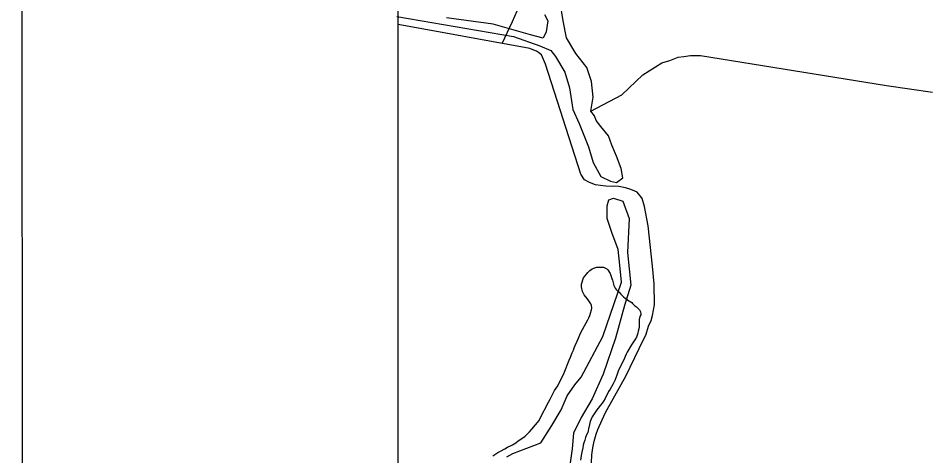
# Model space of a CAD drawing. Extents: x 3279314 to 3317160, y 734079 to 759431.
# Drawn here: x 3282648 to 3284597, y 742346 to 743278 of the extents above; entities that cross this region are included whole.
import ezdxf

# ---------------------------------------------------------------- set-up
doc = ezdxf.new("R2010")
doc.units = 0
for name, color, linetype in [('V-ANNO-SYMB', 7, 'Continuous'), ('V-DTCH-CNTR', 7, 'Continuous'), ('V-GRID-FRAM', 7, 'Continuous'), ('V-SITE-VEGE', 7, 'Continuous'), ('V-TOPO-SHOR', 7, 'Continuous')]:
    doc.layers.add(name, color=color, linetype=linetype)

msp = doc.modelspace()

# ---------------------------------------------------------------- linework, layer by layer
at = {"layer": 'V-ANNO-SYMB'}
msp.add_lwpolyline([(3282659.5, 735288.8), (3315742.7, 735305.7), (3315731, 758222.2), (3282647.8, 758205.4), (3282659.5, 735288.8)], dxfattribs=at)
at = {"layer": 'V-DTCH-CNTR'}
for points in [[(3283678.4, 743224.2), (3283700.5, 743271.3), (3283710.5, 743293.9)], [(3283868.4, 742331.4), (3283869.2, 742348.3), (3283871.6, 742363.2), (3283874.4, 742377.4), (3283878.4, 742392.4), (3283882.4, 742402.2), (3283897.9, 742437.2), (3283902.2, 742444.7), (3283918.1, 742474.1), (3283941.4, 742515.8), (3283970.4, 742574.4), (3283984.7, 742605.4), (3283990.2, 742622.4), (3283995.4, 742634.6), (3283998.2, 742644.8), (3284002.6, 742668), (3284001.9, 742712.5), (3283998.5, 742750.3), (3283989, 742835.8), (3283981.6, 742877.2), (3283976.2, 742894.5), (3283975, 742896.1), (3283965.6, 742907.5), (3283961.2, 742909.5), (3283952.6, 742913.5), (3283941.2, 742916.7), (3283926.6, 742919.9), (3283918, 742920.3), (3283912.8, 742919.9), (3283899.1, 742920.4), (3283888, 742921.6), (3283877.4, 742923.6), (3283864, 742928), (3283853.4, 742933.9), (3283845.6, 742946.1), (3283770.8, 743180.3), (3283761.8, 743200), (3283755.9, 743204.8), (3283751.6, 743207.9), (3283746, 743209.9), (3283737.4, 743213.5), (3283456.7, 743264.6)]]:
    msp.add_lwpolyline(points, dxfattribs=at)
at = {"layer": 'V-GRID-FRAM'}
msp.add_lwpolyline([(3283455.7, 757641.4), (3314923.7, 757657.4), (3314940.9, 739471.9), (3283457, 739455.9), (3283455.7, 757641.4)], dxfattribs=at)
at = {"layer": 'V-SITE-VEGE'}
for p, q in [((3283851.8, 742725.1), (3283860.7, 742736.6)), ((3283860.7, 742736.6), (3283865.1, 742741)), ((3283865.1, 742741), (3283869.8, 742744.4)), ((3283869.8, 742744.4), (3283873.2, 742745.7)), ((3283873.2, 742745.7), (3283879.7, 742747.7)), ((3283879.7, 742747.7), (3283885.1, 742748)), ((3283885.1, 742748), (3283890.8, 742748)), ((3283890.8, 742748), (3283894.2, 742747.7)), ((3283894.2, 742747.7), (3283898.6, 742745.6)), ((3283898.6, 742745.6), (3283901.3, 742744.6)), ((3283901.3, 742744.6), (3283903.7, 742742.2)), ((3283903.7, 742742.2), (3283905, 742739.8)), ((3283905, 742739.8), (3283907.1, 742736.8)), ((3283907.1, 742736.8), (3283908.4, 742734.1)), ((3283908.4, 742734.1), (3283910.7, 742728.3)), ((3283847.1, 742711.9), (3283851.8, 742725.1)), ((3283910.7, 742728.3), (3283911.7, 742723.6)), ((3283911.7, 742723.6), (3283913.1, 742720.2)), ((3283913.1, 742720.2), (3283916.4, 742708.7)), ((3283847, 742706.2), (3283847.1, 742711.9)), ((3283849.4, 742696), (3283847, 742706.2)), ((3283852.7, 742689.2), (3283849.4, 742696)), ((3283916.4, 742708.7), (3283918.8, 742703.2)), ((3283918.8, 742703.2), (3283921.1, 742700.5)), ((3283921.1, 742700.5), (3283924.5, 742697.1)), ((3283924.5, 742697.1), (3283927.6, 742694.8)), ((3283859.5, 742681.1), (3283852.7, 742689.2)), ((3283863.2, 742676.4), (3283859.5, 742681.1)), ((3283867.2, 742669.9), (3283863.2, 742676.4)), ((3283927.6, 742694.8), (3283931.3, 742690.3)), ((3283931.3, 742690.3), (3283937, 742684.6)), ((3283937, 742684.6), (3283940.4, 742681.9)), ((3283940.4, 742681.9), (3283945.1, 742678.5)), ((3283945.1, 742678.5), (3283948.1, 742676.4)), ((3283948.1, 742676.4), (3283951.2, 742675.1)), ((3283866.1, 742649.6), (3283868.9, 742657)), ((3283868.9, 742666.9), (3283867.2, 742669.9)), ((3283869.6, 742660.4), (3283868.9, 742666.9)), ((3283868.9, 742657), (3283869.6, 742660.4)), ((3283951.2, 742675.1), (3283954.2, 742672.3)), ((3283954.2, 742672.3), (3283955.6, 742670.6)), ((3283955.6, 742670.6), (3283960.3, 742666.6)), ((3283960.3, 742666.6), (3283964.7, 742663.2)), ((3283964.7, 742663.2), (3283970.8, 742656.7)), ((3283970.8, 742656.7), (3283972.8, 742653)), ((3283860.4, 742635.8), (3283862.7, 742639.8)), ((3283862.7, 742639.8), (3283864.8, 742645.2)), ((3283864.8, 742645.2), (3283866.1, 742649.6)), ((3283971.4, 742642.8), (3283970.3, 742636.1)), ((3283973.4, 742646.2), (3283971.4, 742642.8)), ((3283972.8, 742653), (3283973.8, 742648.6)), ((3283973.8, 742648.6), (3283973.4, 742646.2)), ((3283845.4, 742607), (3283853.5, 742623.2)), ((3283853.5, 742623.2), (3283860.4, 742635.8)), ((3283970, 742619.1), (3283968.2, 742611.7)), ((3283970.3, 742632), (3283970, 742624.2)), ((3283970, 742624.2), (3283970, 742619.1)), ((3283970.3, 742636.1), (3283970.3, 742632)), ((3283840.9, 742596.9), (3283845.4, 742607)), ((3283964.1, 742598.9), (3283960.7, 742593.1)), ((3283966.9, 742607), (3283964.1, 742598.9)), ((3283968.2, 742611.7), (3283966.9, 742607)), ((3283831.7, 742575.9), (3283833.8, 742581)), ((3283833.8, 742581), (3283838.2, 742590.1)), ((3283838.2, 742590.1), (3283840.9, 742596.9)), ((3283953.6, 742582.3), (3283944.7, 742566.8)), ((3283955.3, 742584.7), (3283953.6, 742582.3)), ((3283960.7, 742593.1), (3283955.3, 742584.7)), ((3283823.5, 742556.3), (3283827.6, 742565.5)), ((3283827.6, 742565.5), (3283830, 742571.2)), ((3283830, 742571.2), (3283831.7, 742575.9)), ((3283942.7, 742562.7), (3283936.6, 742549.2)), ((3283944.7, 742566.8), (3283942.7, 742562.7)), ((3283814.3, 742533.4), (3283817, 742539.4)), ((3283817, 742539.4), (3283821.1, 742549.6)), ((3283821.1, 742549.6), (3283823.5, 742556.3)), ((3283931.4, 742539.7), (3283925, 742526.2)), ((3283936.6, 742549.2), (3283931.4, 742539.7)), ((3283806.8, 742515.1), (3283810.2, 742522.9)), ((3283810.2, 742522.9), (3283814.3, 742533.4)), ((3283925, 742526.2), (3283922.6, 742517.8)), ((3283796.6, 742495.5), (3283800.3, 742503.3)), ((3283800.3, 742503.3), (3283806.8, 742515.1)), ((3283918.1, 742506.3), (3283914.4, 742499.2)), ((3283922.6, 742517.8), (3283918.1, 742506.3)), ((3283786, 742477.9), (3283789.8, 742485)), ((3283789.8, 742485), (3283796.6, 742495.5)), ((3283904.9, 742483), (3283898, 742468.4)), ((3283908.3, 742488.4), (3283904.9, 742483)), ((3283914.4, 742499.2), (3283908.3, 742488.4)), ((3283776.9, 742460.4), (3283780.6, 742466.8)), ((3283780.6, 742466.8), (3283786, 742477.9)), ((3283894.3, 742462.4), (3283891.2, 742458.3)), ((3283898, 742468.4), (3283894.3, 742462.4)), ((3283759.5, 742426.2), (3283776.9, 742460.4)), ((3283879.7, 742444.1), (3283873.9, 742435.7)), ((3283883.1, 742447.8), (3283879.7, 742444.1)), ((3283887.5, 742454.3), (3283883.1, 742447.8)), ((3283891.2, 742458.3), (3283887.5, 742454.3)), ((3283756.8, 742421.5), (3283759.5, 742426.2)), ((3283870.2, 742429.3), (3283865.7, 742419.1)), ((3283873.9, 742435.7), (3283870.2, 742429.3)), ((3283736.4, 742397.2), (3283741.8, 742402.9)), ((3283741.8, 742402.9), (3283756.8, 742421.5)), ((3283862.3, 742403.9), (3283861.3, 742399.5)), ((3283864, 742412.7), (3283862.3, 742403.9)), ((3283865.7, 742419.1), (3283864, 742412.7)), ((3283712.6, 742377.7), (3283724.1, 742386.1)), ((3283724.1, 742386.1), (3283727.2, 742388.1)), ((3283727.2, 742388.1), (3283736.4, 742397.2)), ((3283856.1, 742385.3), (3283854.8, 742382.6)), ((3283858.2, 742390.7), (3283856.1, 742385.3)), ((3283860.6, 742395.8), (3283858.2, 742390.7)), ((3283861.3, 742399.5), (3283860.6, 742395.8)), ((3283683.8, 742360.8), (3283689.6, 742364.2)), ((3283689.6, 742364.2), (3283697.7, 742368.2)), ((3283697.7, 742368.2), (3283700.1, 742369.6)), ((3283700.1, 742369.6), (3283707.2, 742374)), ((3283707.2, 742374), (3283712.6, 742377.7)), ((3283850.7, 742369.1), (3283850, 742363.3)), ((3283852.4, 742373.5), (3283850.7, 742369.1)), ((3283854.1, 742379.2), (3283852.4, 742373.5)), ((3283854.8, 742382.6), (3283854.1, 742379.2)), ((3283658.4, 742346.4), (3283669.2, 742353.4)), ((3283669.2, 742353.4), (3283675, 742356.1)), ((3283675, 742356.1), (3283683.8, 742360.8)), ((3283846.5, 742347.1), (3283844.8, 742336.9)), ((3283847.9, 742354.2), (3283846.5, 742347.1)), ((3283850, 742363.3), (3283847.9, 742354.2))]:
    msp.add_line(p, q, dxfattribs=at)
at = {"layer": 'V-TOPO-SHOR'}
for points in [[(3283453.7, 743281.7), (3283702.4, 743239.2), (3283758.8, 743219.4), (3283782, 743209.5), (3283792, 743196.3), (3283812, 743163.2), (3283822, 743130.1), (3283828.7, 743083.7), (3283842.1, 743053.9), (3283862.1, 743004.2), (3283872.1, 742971.1), (3283888.7, 742941.3), (3283908.7, 742931.4), (3283921.9, 742928.1), (3283935.2, 742938.1), (3283931.8, 742958), (3283921.8, 742984.4), (3283911.8, 743007.6), (3283905.1, 743027.5), (3283888.5, 743047.4), (3283878.5, 743060.6), (3283875.2, 743070.5), (3283866.9, 743080.3), (3283871.8, 743110.3), (3283868.4, 743143.4), (3283858.4, 743173.2), (3283835.1, 743203), (3283815.1, 743236.1), (3283808.4, 743272.6), (3283801.7, 743312.3)], [(3283768.6, 743285.7), (3283775.3, 743272.5), (3283772, 743249.3), (3283765.4, 743236), (3283738.9, 743242.6), (3283659.3, 743265.6), (3283559.8, 743278.6)], [(3283866.9, 743080.3), (3283933, 743114.7), (3283977.9, 743157.3), (3284018.3, 743183.3), (3284035.7, 743188.3), (3284053.2, 743195), (3284065, 743196.6), (3284079.3, 743198.5), (3284100.6, 743198.4), (3284496.8, 743135), (3284594.5, 743120.4)], [(3283687.9, 742344.1), (3283701.2, 742350.8), (3283760.8, 742374.1), (3283760.8, 742374.1), (3283783.9, 742410.6), (3283803.7, 742443.8), (3283816.9, 742473.7), (3283833.4, 742497), (3283846.7, 742513.6), (3283892.9, 742599.9), (3283932.4, 742716), (3283929, 742752.4), (3283925.6, 742785.6), (3283912.2, 742822), (3283902.2, 742851.8), (3283902.2, 742878.3), (3283905.4, 742891.6), (3283915.4, 742894.9), (3283935.3, 742888.3), (3283948.6, 742851.9), (3283945.5, 742779), (3283952.3, 742709.4), (3283939.1, 742666.3), (3283919.4, 742596.6), (3283893.1, 742520.3), (3283870, 742467.2), (3283846.9, 742427.4), (3283830.4, 742394.2), (3283827.1, 742361), (3283820.6, 742311.3)]]:
    msp.add_lwpolyline(points, dxfattribs=at)

doc.saveas('drawing.dxf')
